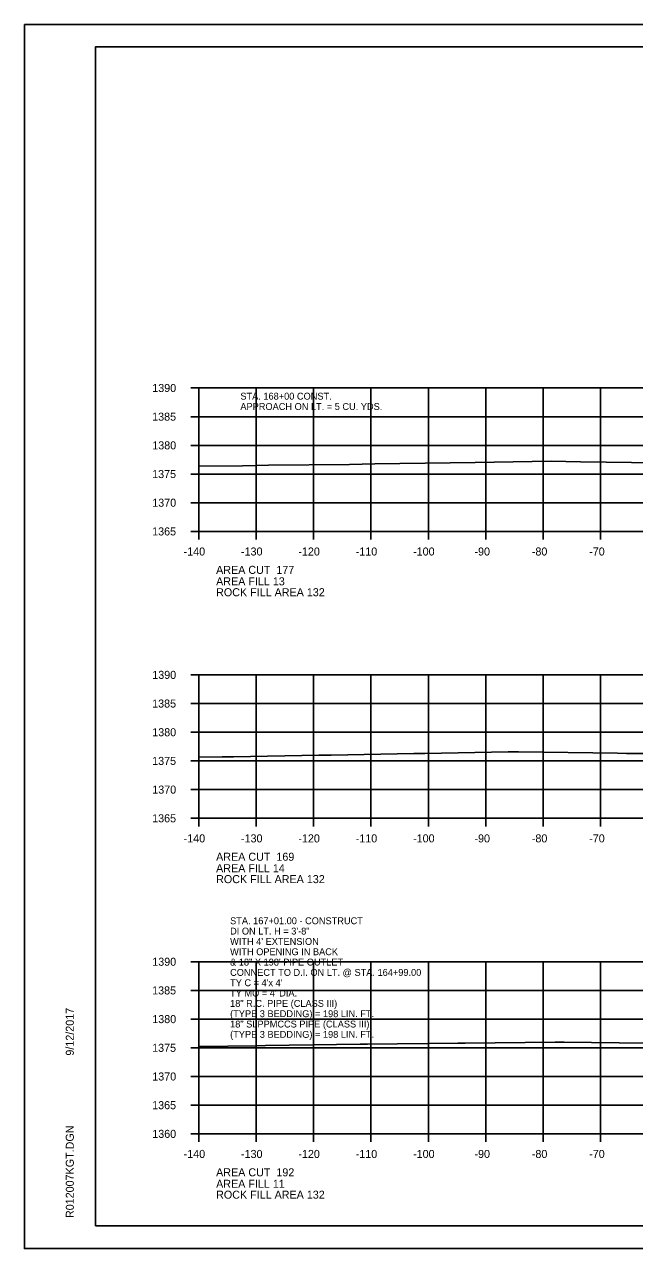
# Model space of a CAD drawing. Extents: x 1374311 to 1383814, y 384102 to 406278.
# Drawn here: x 1381458.2 to 1381564.6, y 395204.8 to 395418.2 of the extents above; entities that cross this region are included whole.
import ezdxf

# ---------------------------------------------------------------- set-up
doc = ezdxf.new("R2010")
doc.units = 0
for name, color, linetype in [('R_Axis', 7, 'Continuous'), ('R_Axis Annot', 7, 'Continuous'), ('R_Border', 7, 'Continuous'), ('R_Border Notes', 7, 'Continuous'), ('R_Exist Surface', 7, 'Continuous'), ('R_Grid', 7, 'Continuous'), ('R_No Plot', 7, 'Continuous'), ('R_Water Annot', 7, 'Continuous')]:
    doc.layers.add(name, color=color, linetype=linetype)

msp = doc.modelspace()

# ---------------------------------------------------------------- linework, layer by layer
at = {"layer": 'R_Axis'}
for p, q in [((1381487.26, 395354.82), (1381488.66, 395354.82)), ((1381488.66, 395329.82), (1381488.66, 395354.82)), ((1381487.26, 395349.82), (1381488.66, 395349.82)), ((1381487.26, 395344.82), (1381488.66, 395344.82)), ((1381487.26, 395339.82), (1381488.66, 395339.82)), ((1381487.26, 395334.82), (1381488.66, 395334.82)), ((1381487.26, 395329.82), (1381488.66, 395329.82)), ((1381488.66, 395329.82), (1381768.66, 395329.82)), ((1381488.66, 395328.42), (1381488.66, 395329.82)), ((1381498.66, 395328.42), (1381498.66, 395329.82)), ((1381508.66, 395328.42), (1381508.66, 395329.82)), ((1381518.66, 395328.42), (1381518.66, 395329.82)), ((1381528.66, 395328.42), (1381528.66, 395329.82)), ((1381538.66, 395328.42), (1381538.66, 395329.82)), ((1381548.66, 395328.42), (1381548.66, 395329.82)), ((1381558.66, 395328.42), (1381558.66, 395329.82)), ((1381487.26, 395304.82), (1381488.66, 395304.82)), ((1381488.66, 395279.82), (1381488.66, 395304.82)), ((1381487.26, 395299.82), (1381488.66, 395299.82)), ((1381487.26, 395294.82), (1381488.66, 395294.82)), ((1381487.26, 395289.82), (1381488.66, 395289.82)), ((1381487.26, 395284.82), (1381488.66, 395284.82)), ((1381487.26, 395279.82), (1381488.66, 395279.82)), ((1381488.66, 395279.82), (1381768.66, 395279.82)), ((1381488.66, 395278.42), (1381488.66, 395279.82)), ((1381498.66, 395278.42), (1381498.66, 395279.82)), ((1381508.66, 395278.42), (1381508.66, 395279.82)), ((1381518.66, 395278.42), (1381518.66, 395279.82)), ((1381528.66, 395278.42), (1381528.66, 395279.82)), ((1381538.66, 395278.42), (1381538.66, 395279.82)), ((1381548.66, 395278.42), (1381548.66, 395279.82)), ((1381558.66, 395278.42), (1381558.66, 395279.82)), ((1381487.26, 395254.82), (1381488.66, 395254.82)), ((1381488.66, 395224.82), (1381488.66, 395254.82)), ((1381487.26, 395249.82), (1381488.66, 395249.82)), ((1381487.26, 395244.82), (1381488.66, 395244.82)), ((1381487.26, 395239.82), (1381488.66, 395239.82)), ((1381487.26, 395234.82), (1381488.66, 395234.82)), ((1381487.26, 395229.82), (1381488.66, 395229.82)), ((1381487.26, 395224.82), (1381488.66, 395224.82)), ((1381488.66, 395224.82), (1381768.66, 395224.82)), ((1381488.66, 395223.42), (1381488.66, 395224.82)), ((1381498.66, 395223.42), (1381498.66, 395224.82)), ((1381508.66, 395223.42), (1381508.66, 395224.82)), ((1381518.66, 395223.42), (1381518.66, 395224.82)), ((1381528.66, 395223.42), (1381528.66, 395224.82)), ((1381538.66, 395223.42), (1381538.66, 395224.82)), ((1381548.66, 395223.42), (1381548.66, 395224.82)), ((1381558.66, 395223.42), (1381558.66, 395224.82))]:
    msp.add_line(p, q, dxfattribs=at)
at = {"layer": 'R_Border'}
for p, q in [((1381470.66, 395414.28), (1381786.84, 395414.28)), ((1381470.66, 395208.82), (1381470.66, 395414.28)), ((1381470.66, 395208.82), (1381470.66, 395208.82)), ((1381786.84, 395208.82), (1381470.66, 395208.82))]:
    msp.add_line(p, q, dxfattribs=at)
at = {"layer": 'R_Exist Surface'}
for points in [[(1381488.66, 395341.19), (1381496.24, 395341.28), (1381500.81, 395341.35), (1381514.93, 395341.51), (1381519.33, 395341.59), (1381532.49, 395341.77), (1381536.85, 395341.85), (1381550.07, 395342.04), (1381555.16, 395341.97), (1381568.56, 395341.77), (1381573.56, 395341.77), (1381587.85, 395341.9), (1381593.13, 395341.9), (1381607.42, 395342.02), (1381612.7, 395342.03), (1381620.82, 395342.07), (1381629.7, 395341.65), (1381633.6, 395341.57), (1381643.66, 395341.65), (1381649.65, 395341.71), (1381659.8, 395341.79), (1381670.07, 395341.82), (1381675.91, 395341.88)], [(1381488.66, 395290.46), (1381492.74, 395290.53), (1381494.71, 395290.56), (1381509.57, 395290.81), (1381511.71, 395290.85), (1381526.11, 395291.11), (1381528.04, 395291.13), (1381542.55, 395291.39), (1381544.35, 395291.41), (1381561.62, 395291.16), (1381563.18, 395291.14), (1381580.15, 395291.14), (1381581.74, 395291.12), (1381583.67, 395291.15), (1381601.54, 395291.15), (1381603.55, 395291.18), (1381621.33, 395291.19), (1381623.34, 395291.18), (1381636.44, 395290.92), (1381657.42, 395291.11), (1381658.98, 395291.11), (1381660.29, 395291.12), (1381681.61, 395291.32)], [(1381488.66, 395240.03), (1381498.77, 395240.18), (1381500.25, 395240.2), (1381516.79, 395240.45), (1381518.07, 395240.47), (1381533.79, 395240.62), (1381535.09, 395240.65), (1381550.79, 395240.8), (1381552.36, 395240.78), (1381566.68, 395240.6), (1381567.96, 395240.6), (1381582.45, 395240.42), (1381600.07, 395240.65), (1381601.09, 395240.65), (1381618.78, 395240.89), (1381619.73, 395240.89), (1381636.71, 395240.87), (1381637.42, 395240.86), (1381638.56, 395240.87), (1381655.52, 395240.85), (1381669.83, 395240.93), (1381671.14, 395240.95), (1381685.39, 395241.03)]]:
    msp.add_lwpolyline(points, dxfattribs=at)
at = {"layer": 'R_Grid'}
for p, q in [((1381488.66, 395354.82), (1381768.66, 395354.82)), ((1381488.66, 395329.82), (1381488.66, 395354.82)), ((1381498.66, 395329.82), (1381498.66, 395354.82)), ((1381508.66, 395329.82), (1381508.66, 395354.82)), ((1381518.66, 395329.82), (1381518.66, 395354.82)), ((1381528.66, 395329.82), (1381528.66, 395354.82)), ((1381538.66, 395329.82), (1381538.66, 395354.82)), ((1381548.66, 395329.82), (1381548.66, 395354.82)), ((1381558.66, 395329.82), (1381558.66, 395354.82)), ((1381488.66, 395349.82), (1381768.66, 395349.82)), ((1381488.66, 395344.82), (1381768.66, 395344.82)), ((1381488.66, 395339.82), (1381768.66, 395339.82)), ((1381488.66, 395334.82), (1381768.66, 395334.82)), ((1381488.66, 395329.82), (1381768.66, 395329.82)), ((1381488.66, 395304.82), (1381768.66, 395304.82)), ((1381488.66, 395279.82), (1381488.66, 395304.82)), ((1381498.66, 395279.82), (1381498.66, 395304.82)), ((1381508.66, 395279.82), (1381508.66, 395304.82)), ((1381518.66, 395279.82), (1381518.66, 395304.82)), ((1381528.66, 395279.82), (1381528.66, 395304.82)), ((1381538.66, 395279.82), (1381538.66, 395304.82)), ((1381548.66, 395279.82), (1381548.66, 395304.82)), ((1381558.66, 395279.82), (1381558.66, 395304.82)), ((1381488.66, 395299.82), (1381768.66, 395299.82)), ((1381488.66, 395294.82), (1381768.66, 395294.82)), ((1381488.66, 395289.82), (1381768.66, 395289.82)), ((1381488.66, 395284.82), (1381768.66, 395284.82)), ((1381488.66, 395279.82), (1381768.66, 395279.82)), ((1381488.66, 395254.82), (1381768.66, 395254.82)), ((1381488.66, 395224.82), (1381488.66, 395254.82)), ((1381498.66, 395224.82), (1381498.66, 395254.82)), ((1381508.66, 395224.82), (1381508.66, 395254.82)), ((1381518.66, 395224.82), (1381518.66, 395254.82)), ((1381528.66, 395224.82), (1381528.66, 395254.82)), ((1381538.66, 395224.82), (1381538.66, 395254.82)), ((1381548.66, 395224.82), (1381548.66, 395254.82)), ((1381558.66, 395224.82), (1381558.66, 395254.82)), ((1381488.66, 395249.82), (1381768.66, 395249.82)), ((1381488.66, 395244.82), (1381768.66, 395244.82)), ((1381488.66, 395239.82), (1381768.66, 395239.82)), ((1381488.66, 395234.82), (1381768.66, 395234.82)), ((1381488.66, 395229.82), (1381768.66, 395229.82)), ((1381488.66, 395224.82), (1381768.66, 395224.82))]:
    msp.add_line(p, q, dxfattribs=at)
at = {"layer": 'R_No Plot'}
for p, q in [((1381458.26, 395418.18), (1381791.59, 395418.18)), ((1381458.26, 395204.84), (1381791.59, 395204.84))]:
    msp.add_line(p, q, dxfattribs=at)
for points in [[(1381458.25, 395418.18), (1381791.59, 395418.18), (1381791.59, 395204.84), (1381458.25, 395204.84)], [(1381704.58, 395414.28), (1381704.58, 395404.4), (1381740.31, 395404.4), (1381740.31, 395401.48), (1381763.51, 395401.48), (1381763.51, 395378.27), (1381786.84, 395378.27), (1381786.84, 395208.82), (1381470.66, 395208.82), (1381470.66, 395414.28)]]:
    msp.add_lwpolyline(points, close=True, dxfattribs=at)

# ---------------------------------------------------------------- texts
at = {"layer": 'R_Axis Annot'}
for s, p in [('1390', (1381480.53, 395354.12)), ('1385', (1381480.51, 395349.12)), ('1380', (1381480.53, 395344.12)), ('1375', (1381480.51, 395339.12)), ('1370', (1381480.53, 395334.12)), ('1365', (1381480.51, 395329.12)), ('-140', (1381486, 395325.62)), ('-130', (1381496, 395325.62)), ('-120', (1381506, 395325.62)), ('-110', (1381516, 395325.62)), ('-100', (1381526, 395325.62)), ('-90', (1381536.7, 395325.62)), ('-80', (1381546.7, 395325.62)), ('-70', (1381556.7, 395325.62)), ('AREA CUT  177', (1381491.66, 395322.42)), ('AREA FILL 13', (1381491.66, 395320.42)), ('ROCK FILL AREA 132', (1381491.66, 395318.52)), ('1390', (1381480.53, 395304.12)), ('1385', (1381480.51, 395299.12)), ('1380', (1381480.53, 395294.12)), ('1375', (1381480.51, 395289.12)), ('1370', (1381480.53, 395284.12)), ('1365', (1381480.51, 395279.12)), ('-140', (1381486, 395275.62)), ('-130', (1381496, 395275.62)), ('-120', (1381506, 395275.62)), ('-110', (1381516, 395275.62)), ('-100', (1381526, 395275.62)), ('-90', (1381536.7, 395275.62)), ('-80', (1381546.7, 395275.62)), ('-70', (1381556.7, 395275.62)), ('AREA CUT  169', (1381491.66, 395272.42)), ('AREA FILL 14', (1381491.66, 395270.42)), ('ROCK FILL AREA 132', (1381491.66, 395268.52)), ('1390', (1381480.53, 395254.12)), ('1385', (1381480.51, 395249.12)), ('1380', (1381480.53, 395244.12)), ('1375', (1381480.51, 395239.12)), ('1370', (1381480.53, 395234.12)), ('1365', (1381480.51, 395229.12)), ('1360', (1381480.53, 395224.12)), ('-140', (1381486, 395220.62)), ('-130', (1381496, 395220.62)), ('-120', (1381506, 395220.62)), ('-110', (1381516, 395220.62)), ('-100', (1381526, 395220.62)), ('-90', (1381536.7, 395220.62)), ('-80', (1381546.7, 395220.62)), ('-70', (1381556.7, 395220.62)), ('AREA CUT  192', (1381491.66, 395217.42)), ('AREA FILL 11', (1381491.66, 395215.42)), ('ROCK FILL AREA 132', (1381491.66, 395213.52))]:
    msp.add_text(s, height=1.4, dxfattribs=at).set_placement(p)
at = {"layer": 'R_Border'}
for s, p in [('9/12/2017', (1381466.85, 395238.46)), ('R012007KGT.DGN', (1381466.85, 395210.15))]:
    msp.add_text(s, height=1.4, rotation=90, dxfattribs=at).set_placement(p)
at = {"layer": 'R_Border Notes'}
for s, p in [('STA. 168+00 CONST.', (1381495.89, 395352.79)), ('APPROACH ON LT. = 5 CU. YDS.', (1381495.89, 395350.99))]:
    msp.add_text(s, height=1.2, dxfattribs=at).set_placement(p)
at = {"layer": 'R_Water Annot'}
for s, p in [('STA. 167+01.00 - CONSTRUCT', (1381494.1, 395261.36)), ('DI ON LT. H = 3\'-8"', (1381494.1, 395259.56)), ("WITH 4' EXTENSION ", (1381494.1, 395257.76)), ('WITH OPENING IN BACK', (1381494.1, 395255.96)), ('& 18" X 198\' PIPE OUTLET', (1381494.1, 395254.16)), ('CONNECT TO D.I. ON LT. @ STA. 164+99.00', (1381494.1, 395252.36)), ("TY C = 4'x 4'", (1381494.1, 395250.56)), ("TY MO = 4' DIA.", (1381494.1, 395248.76)), ('(TYPE 3 BEDDING) = 198 LIN. FT.', (1381494.1, 395245.16)), ('18" R.C. PIPE (CLASS III)', (1381494.1, 395246.96)), ('18" SLPPMCCS PIPE (CLASS III)', (1381494.1, 395243.36)), ('(TYPE 3 BEDDING) = 198 LIN. FT.', (1381494.1, 395241.56))]:
    msp.add_text(s, height=1.2, dxfattribs=at).set_placement(p)

doc.saveas('drawing.dxf')
